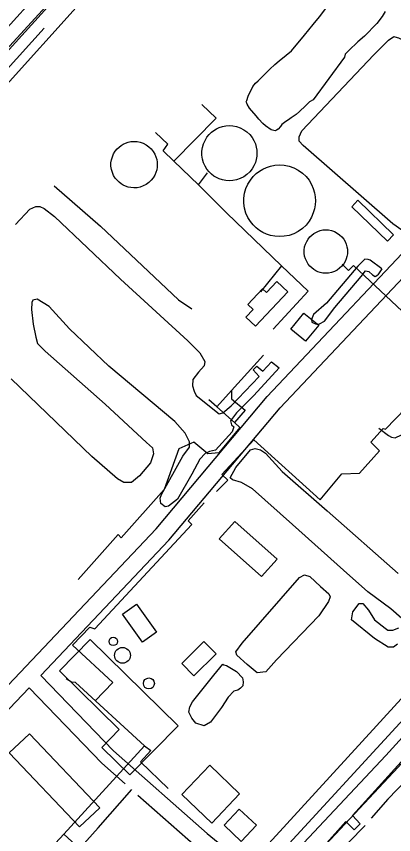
# Model space of a CAD drawing. Extents: x 3355677 to 3393573, y 612928 to 638357.
# Drawn here: x 3382690 to 3383352, y 622536 to 623971 of the extents above; entities that cross this region are included whole.
import ezdxf

# ---------------------------------------------------------------- set-up
doc = ezdxf.new("R2010")
doc.units = 0
for name, color, linetype in [('V-BLDG-OTLN', 7, 'Continuous'), ('V-DOMW-TANK', 7, 'Continuous'), ('V-RAIL-TRAK', 7, 'Continuous'), ('V-ROAD-CNTR', 7, 'Continuous'), ('V-SITE-OTLN', 7, 'Continuous'), ('V-SITE-VEGE', 7, 'Continuous'), ('V-TOPO-SHOR', 7, 'Continuous'), ('V-UTIL-LINE', 7, 'Continuous')]:
    doc.layers.add(name, color=color, linetype=linetype)

msp = doc.modelspace()

# ---------------------------------------------------------------- linework, layer by layer
at = {"layer": 'V-BLDG-OTLN'}
for points in [[(3383278.8, 623637.1), (3383341.2, 623576.8), (3383352.2, 623588.2), (3383289.7, 623648.5)], [(3383109.7, 623427.6), (3383166.4, 623487.8), (3383147.3, 623505.9), (3383129, 623486.5), (3383122, 623493.1), (3383096.5, 623466), (3383105.8, 623457.1), (3383092.9, 623443.4)], [(3383171.8, 623422.3), (3383194.8, 623450.6), (3383220.8, 623429.5), (3383197.8, 623401.2)], [(3383073.4, 623085.4), (3383147.8, 623019.4), (3383120.4, 622988.6), (3383046, 623054.6)], [(3382911.7, 622873.6), (3382876.4, 622922.8), (3382900.8, 622940.2), (3382936.1, 622891.1)], [(3382766, 622823.2), (3382820, 622878.3), (3382974.2, 622727), (3382889.5, 622640.7), (3382840.2, 622689.1), (3382870.9, 622720.3)], [(3383040.9, 622853.3), (3383001.9, 622814.7), (3382980.6, 622836.3), (3383019.5, 622874.8)], [(3382713.2, 622712.9), (3382836.5, 622583.3), (3382801.2, 622549.7), (3382677.9, 622679.4)], [(3383029.6, 622657.8), (3383082.1, 622607.9), (3383033, 622556.2), (3382980.5, 622606.2)], [(3383054.8, 622552.4), (3383081.4, 622580.8), (3383111.6, 622552.5), (3383085, 622524.1)]]:
    msp.add_lwpolyline(points, close=True, dxfattribs=at)
at = {"layer": 'V-DOMW-TANK'}
for points in [[(3383112.5, 623731), (3383112.2, 623725.7), (3383111.3, 623720.2), (3383109.6, 623714.6), (3383107.2, 623708.9), (3383103.9, 623703.4), (3383099.8, 623698.3), (3383094.9, 623693.6), (3383089.3, 623689.7), (3383083.2, 623686.6), (3383076.8, 623684.3), (3383070.3, 623683), (3383063.9, 623682.6), (3383057.6, 623683.1), (3383051.7, 623684.2), (3383046.3, 623686), (3383041.4, 623688.3), (3383037, 623691), (3383032.6, 623694.3), (3383028.4, 623698.3), (3383024.6, 623703.1), (3383021.3, 623708.4), (3383018.7, 623714.4), (3383016.8, 623720.9), (3383015.9, 623727.6), (3383015.9, 623734.4), (3383016.8, 623741.2), (3383018.7, 623747.6), (3383021.3, 623753.6), (3383024.6, 623759), (3383028.4, 623763.7), (3383032.6, 623767.7), (3383037, 623771.1), (3383041.4, 623773.8), (3383046.3, 623776), (3383051.7, 623777.8), (3383057.6, 623779), (3383063.9, 623779.4), (3383070.3, 623779), (3383076.8, 623777.7), (3383083.2, 623775.5), (3383089.3, 623772.3), (3383094.9, 623768.4), (3383099.8, 623763.8), (3383103.9, 623758.6), (3383107.2, 623753.1), (3383109.6, 623747.5), (3383111.3, 623741.8), (3383112.2, 623736.3)], [(3382937.6, 623711), (3382937.3, 623706.6), (3382936.6, 623701.9), (3382935.2, 623697.2), (3382933.1, 623692.4), (3382930.3, 623687.8), (3382926.8, 623683.5), (3382922.7, 623679.6), (3382918.1, 623676.2), (3382913, 623673.6), (3382907.6, 623671.7), (3382902.1, 623670.6), (3382896.7, 623670.3), (3382891.4, 623670.7), (3382886.5, 623671.7), (3382881.9, 623673.2), (3382877.8, 623675.1), (3382874.1, 623677.3), (3382870.4, 623680.1), (3382866.9, 623683.5), (3382863.7, 623687.5), (3382860.9, 623692), (3382858.7, 623697), (3382857.1, 623702.5), (3382856.3, 623708.1), (3382856.3, 623713.9), (3382857.1, 623719.5), (3382858.7, 623724.9), (3382860.9, 623730), (3382863.7, 623734.5), (3382866.9, 623738.5), (3382870.4, 623741.9), (3382874.1, 623744.7), (3382877.8, 623746.9), (3382881.9, 623748.8), (3382886.5, 623750.3), (3382891.4, 623751.3), (3382896.7, 623751.7), (3382902.1, 623751.3), (3382907.6, 623750.2), (3382913, 623748.4), (3382918.1, 623745.7), (3382922.7, 623742.4), (3382926.8, 623738.5), (3382930.3, 623734.2), (3382933.1, 623729.6), (3382935.2, 623724.8), (3382936.6, 623720.1), (3382937.3, 623715.4)], [(3383215.1, 623647.6), (3383214.7, 623640.8), (3383213.5, 623633.6), (3383211.3, 623626.3), (3383208.1, 623618.9), (3383203.9, 623611.8), (3383198.5, 623605.1), (3383192.1, 623599.1), (3383184.9, 623593.9), (3383177, 623589.9), (3383168.7, 623587), (3383160.3, 623585.3), (3383151.9, 623584.8), (3383143.8, 623585.3), (3383136.1, 623586.8), (3383129.1, 623589.2), (3383122.7, 623592.1), (3383116.9, 623595.6), (3383111.3, 623599.9), (3383105.9, 623605.2), (3383100.9, 623611.3), (3383096.6, 623618.3), (3383093.1, 623626.1), (3383090.7, 623634.4), (3383089.5, 623643.2), (3383089.5, 623652.1), (3383090.7, 623660.8), (3383093.1, 623669.2), (3383096.6, 623677), (3383100.9, 623684), (3383105.9, 623690.1), (3383111.3, 623695.3), (3383116.9, 623699.7), (3383122.7, 623703.2), (3383129.1, 623706.1), (3383136.1, 623708.4), (3383143.8, 623709.9), (3383151.9, 623710.5), (3383160.3, 623710), (3383168.7, 623708.3), (3383177, 623705.4), (3383184.9, 623701.3), (3383192.1, 623696.2), (3383198.5, 623690.2), (3383203.9, 623683.5), (3383208.1, 623676.3), (3383211.3, 623669), (3383213.5, 623661.7), (3383214.7, 623654.5)], [(3383271.4, 623558.7), (3383271.2, 623554.5), (3383270.4, 623550.2), (3383269.1, 623545.7), (3383267.2, 623541.3), (3383264.6, 623537), (3383261.4, 623532.9), (3383257.5, 623529.3), (3383253.1, 623526.2), (3383248.4, 623523.7), (3383243.3, 623521.9), (3383238.2, 623520.9), (3383233.1, 623520.6), (3383228.2, 623520.9), (3383223.6, 623521.9), (3383219.4, 623523.3), (3383215.5, 623525), (3383212, 623527.2), (3383208.6, 623529.8), (3383205.3, 623532.9), (3383202.3, 623536.7), (3383199.7, 623540.9), (3383197.6, 623545.6), (3383196.1, 623550.7), (3383195.4, 623556), (3383195.4, 623561.3), (3383196.1, 623566.6), (3383197.6, 623571.7), (3383199.7, 623576.4), (3383202.3, 623580.6), (3383205.3, 623584.4), (3383208.6, 623587.5), (3383212, 623590.2), (3383215.5, 623592.3), (3383219.4, 623594), (3383223.6, 623595.4), (3383228.2, 623596.4), (3383233.1, 623596.7), (3383238.2, 623596.4), (3383243.3, 623595.4), (3383248.4, 623593.6), (3383253.1, 623591.1), (3383257.5, 623588), (3383261.4, 623584.4), (3383264.6, 623580.3), (3383267.2, 623576), (3383269.1, 623571.6), (3383270.4, 623567.1), (3383271.2, 623562.8)]]:
    msp.add_lwpolyline(points, close=True, dxfattribs=at)
for centre, radius in [((3382860.4, 622875), 7.52), ((3382876.6, 622850.5), 13.9), ((3382922.8, 622801.2), 9.65)]:
    msp.add_circle(centre, radius, dxfattribs=at)
at = {"layer": 'V-RAIL-TRAK'}
for points in [[(3382737, 622090.7), (3382780.6, 622136.1), (3382804.1, 622162.7), (3382865, 622228.6), (3383082.7, 622465.6), (3383322.3, 622726.6), (3383408.9, 622821.3), (3383497.4, 622918.2), (3383538, 622962.6), (3383801.8, 623249.8), (3383847.5, 623299.2), (3384029.8, 623496.4), (3384125, 623599.9), (3384286, 623774.8), (3384300.3, 623790.2), (3384564.8, 624074.4), (3384780.6, 624313.2)], [(3381712, 620998.9), (3381889.3, 621190.2), (3382103.1, 621425.2), (3382209.1, 621540.4), (3382325.5, 621666.9), (3382546.9, 621908.6), (3382683.7, 622048.8), (3382709.9, 622069.8), (3382737, 622090.7), (3382775, 622120), (3382827.8, 622160.8), (3382860.8, 622187.4), (3382884.5, 622210.3), (3382937.1, 622268.9), (3383102.1, 622448.3), (3383416.6, 622789.3), (3383577.8, 622964.5), (3383591.8, 622979.8), (3383670.9, 623067)]]:
    msp.add_lwpolyline(points, dxfattribs=at)
at = {"layer": 'V-ROAD-CNTR'}
for points in [[(3379694.1, 620644.7), (3382536, 623757.6), (3384147.2, 625535.2)], [(3380013.2, 620986.8), (3380148, 621136.8), (3380307.2, 621312.1), (3380410.1, 621425.4), (3380539.8, 621568.4), (3380711.1, 621757.1), (3380717.8, 621764.6), (3381051.2, 622131.5), (3381182.7, 622275.5), (3381362.7, 622472.6), (3381699.8, 622844.3), (3382051.2, 623227.4), (3382358.9, 623567.6), (3382672.3, 623912.5), (3382981.9, 624250.8), (3383331.4, 624635.8), (3383600.2, 624929.2), (3383887.9, 625245.4), (3384037.4, 625414), (3384076, 625457.5)], [(3382487.5, 622596.5), (3382644.4, 622765.4), (3382935.7, 623072.3), (3383130.6, 623304.5), (3383436.5, 623628.2), (3383698.9, 623914.4), (3384176.8, 624433.6), (3384206.3, 624465.3)], [(3382733.1, 622815.3), (3382958.1, 623052.3), (3383153, 623284.6), (3383458.5, 623607.7), (3383658.2, 623825.6)], [(3383131.7, 622450.9), (3383185.5, 622511.7), (3383338.3, 622674.7), (3383502.3, 622855), (3383670.7, 623041.6), (3383874.4, 623253.5), (3384033.9, 623424.8), (3384063.8, 623449.9)], [(3383154.2, 622431), (3383207.6, 622491.5), (3383360.4, 622654.3), (3383524.5, 622834.8), (3383667.6, 622993.3)], [(3382733.1, 622815.3), (3382861, 622683.1), (3383025.2, 622538.3), (3383131.7, 622450.9)], [(3382511.4, 622578.2), (3382666.3, 622744.8), (3382712.5, 622793.5)], [(3382712.5, 622793.5), (3382840.3, 622661.4), (3382881.4, 622625.1)], [(3382699.7, 622398.1), (3382834, 622547.9), (3382892.7, 622615.5)], [(3382903.6, 622605.5), (3383005.8, 622515.4), (3383111.9, 622428.4)]]:
    msp.add_lwpolyline(points, dxfattribs=at)
at = {"layer": 'V-SITE-OTLN'}
msp.add_line((3382628.3, 623801.4), (3383082, 624305.2), dxfattribs=at)
at = {"layer": 'V-SITE-VEGE'}
msp.add_lwpolyline([(3383337.5, 623979.6), (3383332, 623970.7), (3383322.5, 623958.4), (3383300.9, 623936.6), (3383289.2, 623926.5), (3383273.6, 623911.4), (3383267.5, 623904.7), (3383265.9, 623899.7), (3383211, 623824.9), (3383204.8, 623821), (3383197.6, 623814.3), (3383187.1, 623804.2), (3383181, 623799.2), (3383172.6, 623793.1), (3383167.6, 623789.7), (3383163.2, 623786.9), (3383156, 623781.3), (3383153.7, 623778), (3383149.9, 623773.5), (3383146.5, 623771.2), (3383144.3, 623770.1), (3383137.6, 623771.8), (3383127.6, 623779), (3383122.5, 623783.4), (3383115.8, 623790.6), (3383110.8, 623796.8), (3383099.1, 623810.1), (3383095.1, 623816.8), (3383094.6, 623819), (3383093.4, 623821.2), (3383094.6, 623823.4), (3383097.3, 623831.3), (3383105.1, 623848), (3383110.1, 623853.6), (3383114.5, 623858), (3383120.1, 623863.1), (3383135.1, 623878.2), (3383143.9, 623886.5), (3383151.7, 623893.2), (3383163.9, 623902.8), (3383172.8, 623910.6), (3383196.1, 623937.9), (3383211.1, 623956.9), (3383222.2, 623970.3), (3383242.7, 623997.1)], dxfattribs=at)
at = {"layer": 'V-TOPO-SHOR'}
for p, q in [((3382668.7, 623872.5), (3382739.3, 623950.2)), ((3383331.3, 623528.4), (3383324.6, 623517.9))]:
    msp.add_line(p, q, dxfattribs=at)
for points in [[(3382852, 624151.7), (3382747.5, 624032.3), (3382556.3, 623821.1), (3382389.7, 623635.4), (3382162.7, 623384.3)], [(3383389.4, 623606.4), (3383374.3, 623596), (3383366.7, 623596), (3383350.6, 623607.3), (3383193.4, 623744.7), (3383186.7, 623752.3), (3383186.7, 623759.8), (3383191.4, 623770.2), (3383317.6, 623903.8), (3383343, 623929.4), (3383352.5, 623936), (3383354.3, 623935.1), (3383361, 623933.2), (3383374.2, 623926.7), (3383446.5, 623858.9), (3383518.5, 623790.1), (3383528.9, 623779.7), (3383529.9, 623769.4), (3383528, 623754.2), (3383523.3, 623748.6), (3383502.5, 623768.3), (3383470.5, 623731.4), (3383489.4, 623712.5), (3383389.4, 623606.4)], [(3382756.8, 623674.1), (3382837.8, 623603), (3382975, 623474.2), (3382997.9, 623458.1)], [(3382688.6, 623606.3), (3382714.2, 623632.9), (3382724.6, 623637.7), (3382731.3, 623637.7), (3382738.9, 623634), (3382757, 623619.8), (3382873.3, 623509.9), (3382991.4, 623401.9), (3383012.4, 623381.1), (3383021, 623365.9), (3383020.1, 623358.3), (3383009.7, 623346.9), (3383000.2, 623334.5), (3382999.3, 623323.1), (3383002.2, 623313.6), (3383006, 623306), (3383046, 623273.8), (3383052.6, 623275.7), (3383066.9, 623288.1), (3383116.1, 623339.6), (3383105.6, 623350.9), (3383112.3, 623357.6), (3383122.7, 623349.1), (3383137.9, 623365.3), (3383151.2, 623354.9), (3383106.7, 623306.3), (3383076.4, 623275.8), (3383066, 623261.5), (3383067.9, 623254.9), (3383071.7, 623251.1), (3383068.9, 623242.5), (3383039.5, 623210.1), (3383029.1, 623208.2), (3383021.5, 623204.3), (3383012, 623194.8), (3382997.9, 623168.2), (3382973.3, 623124.4), (3382957.2, 623112), (3382951.5, 623111), (3382943.8, 623116.7), (3382942.9, 623126.2), (3382944.7, 623132.8), (3382982.6, 623199.5), (3382993.9, 623215.7), (3382993.9, 623225.2), (3382986.2, 623240.4), (3382968.1, 623260.3), (3382852.8, 623357.8), (3382783.3, 623423.1), (3382748, 623462)], [(3383331.3, 623528.4), (3383311.3, 623543.5), (3383307.5, 623544.5), (3383301.8, 623545.4), (3383289.4, 623533), (3383234.5, 623468.2), (3383211.8, 623448.2), (3383208, 623439.6), (3383209, 623434.9), (3383216.6, 623431.1), (3383222.3, 623432.1), (3383230.8, 623436.8), (3383248.8, 623460.7), (3383295.2, 623515), (3383302.8, 623524.5), (3383308.5, 623523.6), (3383315.1, 623517.9), (3383319.9, 623515), (3383324.6, 623517.9)], [(3382748, 623462), (3382727, 623475.2), (3382719.4, 623473.3), (3382717.6, 623469.5), (3382716.6, 623457.2), (3382719.6, 623431.5), (3382724.4, 623408.7), (3382727.3, 623397.3), (3382740.6, 623384.1), (3382846.4, 623291.2), (3382918.8, 623224), (3382929.3, 623214.5), (3382931.2, 623204.1), (3382925.6, 623187.9), (3382906.6, 623165), (3382892.4, 623153.6), (3382879.1, 623153.6), (3382867.7, 623160.2), (3382822.9, 623199), (3382680.9, 623335.4)], [(3383326.3, 623249.1), (3383343.5, 623235.9), (3383348.3, 623233), (3383354.9, 623232.1), (3383366.3, 623236.9), (3383402.4, 623249.3), (3383416.6, 623260.8), (3383420.4, 623262.7), (3383424.2, 623262.7)], [(3383366.7, 622915.2), (3383347.1, 622931.9), (3383307.1, 622961.9), (3383264.2, 622999.6), (3383175, 623079.9), (3383104.8, 623142.7), (3383085.2, 623153.8), (3383069.8, 623158), (3383065.5, 623161.5), (3383075.3, 623179.7), (3383101.1, 623210.6), (3383109.5, 623213.4), (3383118.6, 623210.7), (3383127.7, 623205.1), (3383156.6, 623173), (3383235.9, 623103.9), (3383360.2, 622994.3)], [(3383147, 622842.8), (3383128.2, 622821.7), (3383112.8, 622819.6), (3383095.2, 622834.2), (3383077, 622851), (3383075.6, 622856.6), (3383086.7, 622872), (3383187.2, 622986.8), (3383195.6, 622991.7), (3383205.4, 622988.9), (3383223.7, 622971.5), (3383238.4, 622958.2), (3383240.6, 622953.3), (3383237.8, 622944.9), (3383221.1, 622919.6), (3383147, 622842.8)], [(3383359.2, 622870.3), (3383352.2, 622864.7), (3383342.4, 622864.7), (3383318.5, 622880), (3383278.5, 622912.8), (3383280.6, 622926.8), (3383291.7, 622941.6), (3383298, 622941.6), (3383307.9, 622929.7), (3383318.4, 622912.9), (3383337.4, 622898.3), (3383342.3, 622894.8), (3383350.7, 622894.8), (3383361.2, 622899)], [(3383036.5, 622815.8), (3383052.5, 622834.8), (3383054.6, 622834.1), (3383058.8, 622832.7), (3383076.4, 622822.3), (3383086.9, 622811.1), (3383088.3, 622804.1), (3383087.7, 622797.1), (3383083.5, 622792.9), (3383078.6, 622789.3), (3383071.6, 622787.9), (3383061.8, 622777.4), (3383050, 622759.1), (3383031.1, 622733.2), (3383019.9, 622726.8), (3383005.2, 622731.7), (3382998.2, 622740.1), (3382993.2, 622750.6), (3382994.6, 622760.4), (3382999.5, 622768.8), (3383036.5, 622815.8)], [(3383443.6, 622673.3), (3383409.6, 622659), (3383391.7, 622649.5), (3383341.8, 622598.4), (3383312.6, 622565.2)], [(3383302.3, 622552), (3383215.6, 622463.8), (3383199.6, 622445.8), (3383196.8, 622438.3), (3383197.7, 622431.8), (3383198.7, 622425), (3383219.6, 622404.3), (3383369.2, 622273.4)]]:
    msp.add_lwpolyline(points, dxfattribs=at)
at = {"layer": 'V-UTIL-LINE'}
for p, q in [((3383155.6, 623533.7), (3383118.7, 623488)), ((3383042.3, 623286), (3383067.9, 623314.9))]:
    msp.add_line(p, q, dxfattribs=at)
for points in [[(3383009.6, 623675.7), (3382966.7, 623717.3), (3383040.6, 623792.6), (3383015.8, 623816.3)], [(3382966.7, 623717.3), (3382947.7, 623735.3), (3382956.2, 623746.8), (3382934.3, 623767.6)], [(3383140.6, 623422.3), (3383202.1, 623489), (3383155.6, 623533.7), (3383059.2, 623626.4), (3383009.6, 623675.7), (3383025.7, 623696.6)], [(3383041.7, 623137.9), (3383061.6, 623157.9), (3383051.1, 623167.4), (3383107, 623228.4), (3383223.2, 623123.2), (3383261.1, 623169), (3383292.4, 623170), (3383327.5, 623209.1), (3383312.2, 623224.2), (3383334, 623248.1), (3383337.8, 623247.1), (3383391.8, 623302.4), (3383395.6, 623307.2), (3383436.3, 623353.8), (3383436.3, 623353.8), (3383452.4, 623373.9), (3383281.8, 623533.9), (3383273.3, 623525.4), (3383261.9, 623536.7)], [(3383123.8, 623376.8), (3383067.9, 623314.9), (3383068, 623300.6), (3383091.8, 623280.7), (3383072.8, 623258.8), (3383042.3, 623286), (3383028.1, 623298.6)], [(3383072.8, 623258.8), (3383082.4, 623250.3), (3383045.4, 623205.5), (3383026.4, 623203.6), (3383001.7, 623224.4), (3382975.1, 623212.9), (3382949.7, 623141.6), (3382873.9, 623056.8), (3382869.1, 623062.5), (3382799, 622983.4)], [(3382828.6, 622771), (3382859.5, 622803), (3382788.9, 622868.4), (3382819.2, 622899.8), (3382827.8, 622897), (3382998.3, 623080), (3382991.6, 623086.6), (3383020.1, 623118)], [(3383079.5, 622253.3), (3383211.2, 622396.2), (3383163.5, 622441.7), (3383268.6, 622558.9), (3383282.9, 622544.7), (3383293.3, 622555.2), (3383280, 622569.4), (3383416.4, 622719.9), (3383430.7, 622706.7), (3383442, 622718.1), (3383428.7, 622729.5), (3383567, 622882), (3383581.3, 622869.6), (3383589.8, 622879.2), (3383576.5, 622890.5), (3383756.4, 623090.6), (3383837.4, 623021.5), (3383987.9, 622888.9)], [(3382914.9, 622692), (3382793.9, 622802.8), (3382787.2, 622803.7), (3382777.7, 622809.4)], [(3382773.8, 622536.7), (3382914.9, 622692), (3382926.3, 622683.5), (3382908.3, 622663.5), (3382956.9, 622617)], [(3382810.5, 622342), (3382890, 622430.6), (3382773.8, 622536.7), (3382694.2, 622450.9)]]:
    msp.add_lwpolyline(points, dxfattribs=at)

doc.saveas('drawing.dxf')
